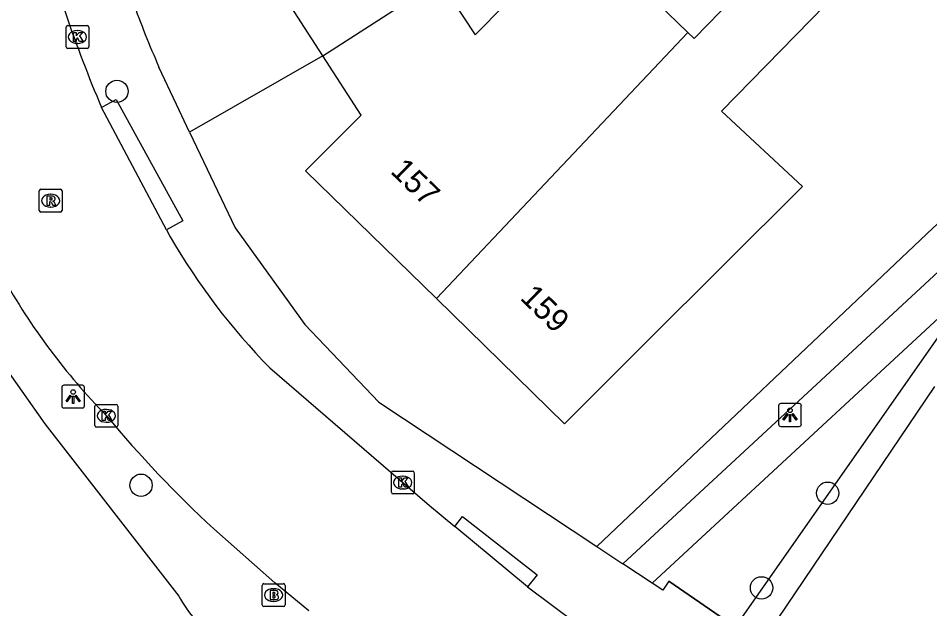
# Model space of a CAD drawing. Extents: x 160664 to 161506, y 382245 to 383288.
# Drawn here: x 161383.87 to 161423.79, y 382703.5 to 382729.35 of the extents above; entities that cross this region are included whole.
import ezdxf

# ---------------------------------------------------------------- set-up
doc = ezdxf.new("R2010")
doc.units = 0
for name, color, linetype in [('IMGEO_Boom', 7, 'Continuous'), ('IMGEO_Brandkraan', 7, 'Continuous'), ('IMGEO_Groenvoorziening', 7, 'Continuous'), ('IMGEO_Haag', 7, 'Continuous'), ('IMGEO_Hek', 7, 'Continuous'), ('IMGEO_Kolk', 7, 'Continuous'), ('IMGEO_Lichtpunt', 7, 'Continuous'), ('IMGEO_Pand', 7, 'Continuous'), ('IMGEO_Pand_nummerreeks', 7, 'Continuous'), ('IMGEO_Rijbaan_lokaal_open', 7, 'Continuous'), ('IMGEO_Rioolput', 7, 'Continuous'), ('IMGEO_Voetpad_halfverhard', 7, 'Continuous'), ('IMGEO_Voetpad_open', 7, 'Continuous'), ('IMGEO_Waterloop', 7, 'Continuous')]:
    doc.layers.add(name, color=color, linetype=linetype)

msp = doc.modelspace()

# ---------------------------------------------------------------- linework, layer by layer
at = {"layer": 'IMGEO_Boom'}
for centre in [(161388.195, 382726.151), (161389.25, 382708.909), (161419.317, 382708.56), (161416.423, 382704.419)]:
    msp.add_circle(centre, 0.489, dxfattribs=at)
at = {"layer": 'IMGEO_Brandkraan'}
for p, q in [((161394.554, 382703.676), (161394.554, 382704.528)), ((161394.629, 382704.602), (161395.481, 382704.602)), ((161395.042, 382704.382), (161395.067, 382704.382)), ((161395.555, 382704.528), (161395.555, 382703.676)), ((161395.481, 382703.602), (161394.629, 382703.602)), ((161395.065, 382703.822), (161395.04, 382703.822))]:
    msp.add_line(p, q, dxfattribs=at)
for points in [[(161394.554, 382703.676), (161394.554, 382704.528)], [(161394.629, 382704.602), (161395.481, 382704.602)], [(161395.555, 382704.528), (161395.555, 382703.676)], [(161394.902, 382704.302), (161394.902, 382703.902), (161395.115, 382703.902)], [(161395.133, 382704.302), (161394.902, 382704.302)], [(161395.081, 382704.221), (161395.027, 382704.221), (161395.027, 382704.145)], [(161395.027, 382704.145), (161395.08, 382704.145)], [(161395.089, 382704.069), (161395.027, 382704.069), (161395.027, 382703.988)], [(161395.027, 382703.988), (161395.089, 382703.988)], [(161395.481, 382703.602), (161394.629, 382703.602)]]:
    msp.add_lwpolyline(points, dxfattribs=at)
for centre, radius, start, end in [((161394.631, 382704.526), 0.0765, 91.552, 178.448), ((161394.631, 382704.526), 0.0765, 91.552, 178.448), ((161395.479, 382704.526), 0.0765, 1.552, 88.448), ((161395.479, 382704.526), 0.0765, 1.552, 88.448), ((161395.082, 382704.183), 0.0379, 267.8285, 90.9355), ((161395.09, 382704.028), 0.0404, 269.8759, 90.5077), ((161395.137, 382704.157), 0.145, 59.4692, 91.5367), ((161395.162, 382704.204), 0.0922, 285.5137, 58.1501), ((161395.167, 382704.012), 0.105, 301.3115, 78.989), ((161394.631, 382703.678), 0.0765, 181.552, 268.448), ((161394.631, 382703.678), 0.0765, 181.552, 268.448), ((161395.121, 382704.153), 0.251, 268.6676, 293.5347), ((161395.479, 382703.678), 0.0765, 271.552, 358.448), ((161395.479, 382703.678), 0.0765, 271.552, 358.448)]:
    msp.add_arc(centre, radius, start, end, dxfattribs=at)
for centre, major_axis, ratio, start_param, end_param in [((161395.041, 382704.102), (-0.387, 0.002), 0.722429, 4.712389, 7.853982), ((161395.066, 382704.102), (-0.39, 0.002), 0.717154, 1.570796, 4.712389)]:
    msp.add_ellipse(centre, major_axis=major_axis, ratio=ratio, start_param=start_param, end_param=end_param, dxfattribs=at)
at = {"layer": 'IMGEO_Groenvoorziening'}
for points in [[(161397.21, 382727.71), (161391.373, 382724.367)], [(161425.767, 382717.7), (161415.26, 382702.717)]]:
    msp.add_lwpolyline(points, dxfattribs=at)
at = {"layer": 'IMGEO_Haag'}
msp.add_lwpolyline([(161434.342, 382728.632), (161433.875, 382729.108), (161423.932, 382720.173), (161409.204, 382706.23)], dxfattribs=at)
at = {"layer": 'IMGEO_Hek'}
msp.add_lwpolyline([(161412.365, 382704.706), (161415.26, 382702.717)], dxfattribs=at)
at = {"layer": 'IMGEO_Kolk'}
for p, q in [((161385.964, 382728.102), (161385.964, 382728.954)), ((161386.039, 382729.028), (161386.891, 382729.028)), ((161386.452, 382728.808), (161386.477, 382728.808)), ((161386.965, 382728.954), (161386.965, 382728.102)), ((161386.891, 382728.028), (161386.039, 382728.028)), ((161386.475, 382728.248), (161386.45, 382728.248)), ((161387.23, 382711.522), (161387.23, 382712.374)), ((161387.305, 382712.448), (161388.157, 382712.448)), ((161388.231, 382712.374), (161388.231, 382711.522)), ((161387.718, 382712.228), (161387.743, 382712.228)), ((161387.741, 382711.668), (161387.716, 382711.668)), ((161388.157, 382711.448), (161387.305, 382711.448)), ((161400.211, 382708.603), (161400.211, 382709.455)), ((161400.286, 382709.529), (161401.138, 382709.529)), ((161400.699, 382709.309), (161400.724, 382709.309)), ((161401.212, 382709.455), (161401.212, 382708.603)), ((161400.722, 382708.749), (161400.697, 382708.749)), ((161401.138, 382708.529), (161400.286, 382708.529))]:
    msp.add_line(p, q, dxfattribs=at)
for points in [[(161385.964, 382728.102), (161385.964, 382728.954)], [(161386.039, 382729.028), (161386.891, 382729.028)], [(161386.285, 382728.728), (161386.408, 382728.728), (161386.408, 382728.577), (161386.538, 382728.728), (161386.702, 382728.728), (161386.556, 382728.577), (161386.709, 382728.328), (161386.557, 382728.328), (161386.472, 382728.492), (161386.408, 382728.425), (161386.408, 382728.328), (161386.285, 382728.328), (161386.285, 382728.728)], [(161386.965, 382728.954), (161386.965, 382728.102)], [(161386.891, 382728.028), (161386.039, 382728.028)], [(161387.23, 382711.522), (161387.23, 382712.374)], [(161387.305, 382712.448), (161388.157, 382712.448)], [(161388.231, 382712.374), (161388.231, 382711.522)], [(161387.551, 382712.148), (161387.674, 382712.148), (161387.674, 382711.997), (161387.804, 382712.148), (161387.968, 382712.148), (161387.822, 382711.997), (161387.975, 382711.748), (161387.823, 382711.748), (161387.738, 382711.912), (161387.674, 382711.845), (161387.674, 382711.748), (161387.551, 382711.748), (161387.551, 382712.148)], [(161388.157, 382711.448), (161387.305, 382711.448)], [(161400.211, 382708.603), (161400.211, 382709.455)], [(161400.286, 382709.529), (161401.138, 382709.529)], [(161400.532, 382709.229), (161400.655, 382709.229), (161400.655, 382709.078), (161400.785, 382709.229), (161400.949, 382709.229), (161400.803, 382709.078), (161400.956, 382708.829), (161400.804, 382708.829), (161400.719, 382708.993), (161400.655, 382708.926), (161400.655, 382708.829), (161400.532, 382708.829), (161400.532, 382709.229)], [(161401.212, 382709.455), (161401.212, 382708.603)], [(161401.138, 382708.529), (161400.286, 382708.529)]]:
    msp.add_lwpolyline(points, dxfattribs=at)
for centre, start, end in [((161386.041, 382728.952), 91.552, 178.448), ((161386.041, 382728.952), 91.552, 178.448), ((161386.889, 382728.952), 1.552, 88.448), ((161386.889, 382728.952), 1.552, 88.448), ((161386.041, 382728.104), 181.552, 268.448), ((161386.041, 382728.104), 181.552, 268.448), ((161386.889, 382728.104), 271.552, 358.448), ((161386.889, 382728.104), 271.552, 358.448), ((161387.307, 382712.372), 91.552, 178.448), ((161387.307, 382712.372), 91.552, 178.448), ((161388.155, 382712.372), 1.552, 88.448), ((161388.155, 382712.372), 1.552, 88.448), ((161387.307, 382711.524), 181.552, 268.448), ((161387.307, 382711.524), 181.552, 268.448), ((161388.155, 382711.524), 271.552, 358.448), ((161388.155, 382711.524), 271.552, 358.448), ((161400.288, 382709.453), 91.552, 178.448), ((161400.288, 382709.453), 91.552, 178.448), ((161401.136, 382709.453), 1.552, 88.448), ((161401.136, 382709.453), 1.552, 88.448), ((161400.288, 382708.605), 181.552, 268.448), ((161400.288, 382708.605), 181.552, 268.448), ((161401.136, 382708.605), 271.552, 358.448), ((161401.136, 382708.605), 271.552, 358.448)]:
    msp.add_arc(centre, 0.0765, start, end, dxfattribs=at)
for centre, major_axis, ratio, start_param, end_param in [((161386.451, 382728.528), (-0.387, 0.002), 0.722429, 4.712389, 7.853982), ((161386.476, 382728.528), (-0.39, 0.002), 0.717154, 1.570796, 4.712389), ((161387.717, 382711.948), (-0.387, 0.002), 0.722429, 4.712389, 7.853982), ((161387.742, 382711.948), (-0.39, 0.002), 0.717154, 1.570796, 4.712389), ((161400.698, 382709.029), (-0.387, 0.002), 0.722429, 4.712389, 7.853982), ((161400.723, 382709.029), (-0.39, 0.002), 0.717154, 1.570796, 4.712389)]:
    msp.add_ellipse(centre, major_axis=major_axis, ratio=ratio, start_param=start_param, end_param=end_param, dxfattribs=at)
at = {"layer": 'IMGEO_Lichtpunt'}
for p, q in [((161385.777, 382713.192), (161385.777, 382712.385)), ((161385.777, 382713.192), (161385.777, 382712.385)), ((161386.679, 382713.287), (161385.871, 382713.287)), ((161386.679, 382713.287), (161385.871, 382713.287)), ((161386.773, 382712.385), (161386.773, 382713.192)), ((161386.773, 382712.385), (161386.773, 382713.192)), ((161417.168, 382712.389), (161417.168, 382711.582)), ((161417.168, 382712.389), (161417.168, 382711.582)), ((161418.07, 382712.484), (161417.262, 382712.484)), ((161418.07, 382712.484), (161417.262, 382712.484)), ((161418.164, 382711.582), (161418.164, 382712.389)), ((161418.164, 382711.582), (161418.164, 382712.389)), ((161385.871, 382712.291), (161386.679, 382712.291)), ((161385.871, 382712.291), (161386.679, 382712.291)), ((161417.262, 382711.488), (161418.07, 382711.488)), ((161417.262, 382711.488), (161418.07, 382711.488))]:
    msp.add_line(p, q, dxfattribs=at)
for points in [[(161386.151, 382712.856), (161386.19, 382712.828), (161386.002, 382712.566), (161385.964, 382712.593), (161386.151, 382712.856)], [(161386.253, 382712.808), (161386.3, 382712.808), (161386.3, 382712.486), (161386.253, 382712.486), (161386.253, 382712.808)], [(161386.363, 382712.828), (161386.401, 382712.855), (161386.588, 382712.593), (161386.549, 382712.565), (161386.363, 382712.828)], [(161417.542, 382712.053), (161417.581, 382712.025), (161417.393, 382711.763), (161417.355, 382711.79), (161417.542, 382712.053)], [(161417.644, 382712.005), (161417.691, 382712.005), (161417.691, 382711.683), (161417.644, 382711.683), (161417.644, 382712.005)], [(161417.754, 382712.025), (161417.792, 382712.052), (161417.979, 382711.79), (161417.94, 382711.762), (161417.754, 382712.025)]]:
    msp.add_lwpolyline(points, dxfattribs=at)
for centre in [(161386.276, 382712.99), (161417.667, 382712.187)]:
    msp.add_circle(centre, 0.0994, dxfattribs=at)
for centre, start, end in [((161385.871, 382713.192), 90, 180), ((161385.871, 382713.192), 90, 180), ((161386.679, 382713.192), 0, 90), ((161386.679, 382713.192), 0, 90), ((161385.871, 382712.385), 180, 270), ((161385.871, 382712.385), 180, 270), ((161386.679, 382712.385), 270, 0), ((161386.679, 382712.385), 270, 360), ((161417.262, 382712.389), 90, 180), ((161417.262, 382712.389), 90, 180), ((161418.07, 382712.389), 0, 90), ((161418.07, 382712.389), 0, 90), ((161417.262, 382711.582), 180, 270), ((161417.262, 382711.582), 180, 270), ((161418.07, 382711.582), 270, 0), ((161418.07, 382711.582), 270, 360)]:
    msp.add_arc(centre, 0.0946, start, end, dxfattribs=at)
at = {"layer": 'IMGEO_Pand'}
for points in [[(161413.201, 382728.721), (161413.47, 382728.46), (161421.549, 382736.757), (161423.76, 382734.586), (161414.675, 382725.284), (161418.211, 382721.989), (161411.34, 382715.136), (161407.8, 382711.604), (161402.19, 382717.077)], [(161402.324, 382730.996), (161403.875, 382728.624), (161407.8, 382732.592), (161410.748, 382729.759), (161411.442, 382730.434), (161413.201, 382728.721)], [(161397.21, 382727.71), (161402.324, 382730.996)], [(161397.21, 382727.71), (161395.314, 382730.652)], [(161402.19, 382717.077), (161413.201, 382728.721)], [(161402.19, 382717.077), (161396.454, 382722.674), (161398.889, 382725.106), (161397.21, 382727.71)]]:
    msp.add_lwpolyline(points, dxfattribs=at)
at = {"layer": 'IMGEO_Rijbaan_lokaal_open'}
for points in [[(161390.366, 382720.084), (161387.519, 382725.443)], [(161390.366, 382720.084), (161390.53, 382719.776)], [(161394.89, 382714.049), (161401.888, 382708.018), (161402.985, 382707.107)], [(161396.594, 382703.406), (161395.105, 382704.634), (161392.435, 382707.001)], [(161406.179, 382704.457), (161402.985, 382707.107)], [(161406.179, 382704.457), (161408.358, 382702.826)]]:
    msp.add_lwpolyline(points, dxfattribs=at)
for centre, radius, start, end in [((161448.011, 382750.9), 65.631, 195.1678, 202.82288), ((161415.496, 382734.26), 28.864, 210.1196, 224.4449), ((161408.778, 382732.427), 29.364, 209.3129, 224.2255), ((161429.142, 382746.596), 53.992, 219.9226, 227.1672)]:
    msp.add_arc(centre, radius, start, end, dxfattribs=at)
at = {"layer": 'IMGEO_Rioolput'}
for p, q in [((161384.791, 382720.938), (161384.791, 382721.79)), ((161384.866, 382721.864), (161385.718, 382721.864)), ((161385.279, 382721.644), (161385.304, 382721.644)), ((161385.792, 382721.79), (161385.792, 382720.938)), ((161385.718, 382720.864), (161384.866, 382720.864)), ((161385.302, 382721.084), (161385.277, 382721.084))]:
    msp.add_line(p, q, dxfattribs=at)
for points in [[(161384.791, 382720.938), (161384.791, 382721.79)], [(161384.866, 382721.864), (161385.718, 382721.864)], [(161385.38, 382721.562), (161385.128, 382721.564), (161385.128, 382721.164)], [(161385.792, 382721.79), (161385.792, 382720.938)], [(161385.128, 382721.164), (161385.252, 382721.164), (161385.252, 382721.326), (161385.263, 382721.326)], [(161385.306, 382721.483), (161385.252, 382721.483), (161385.252, 382721.402)], [(161385.252, 382721.402), (161385.304, 382721.402)], [(161385.31, 382721.297), (161385.381, 382721.164), (161385.521, 382721.164), (161385.456, 382721.29)], [(161385.718, 382720.864), (161384.866, 382720.864)]]:
    msp.add_lwpolyline(points, dxfattribs=at)
for centre, radius, start, end in [((161384.868, 382721.788), 0.0765, 91.552, 178.448), ((161384.868, 382721.788), 0.0765, 91.552, 178.448), ((161385.379, 382721.452), 0.109, 350.3612, 89.416), ((161385.716, 382721.788), 0.0765, 1.552, 88.448), ((161385.716, 382721.788), 0.0765, 1.552, 88.448), ((161385.262, 382721.273), 0.0533, 26.0293, 88.6989), ((161385.288, 382721.591), 0.19, 274.7715, 282.9687), ((161385.312, 382721.387), 0.0964, 77.0061, 93.1865), ((161385.326, 382721.444), 0.0378, 276.6634, 79.6772), ((161385.377, 382721.452), 0.112, 277.5842, 350.9817), ((161385.361, 382721.237), 0.108, 29.5134, 73.7905), ((161384.868, 382720.94), 0.0765, 181.552, 268.448), ((161384.868, 382720.94), 0.0765, 181.552, 268.448), ((161385.716, 382720.94), 0.0765, 271.552, 358.448), ((161385.716, 382720.94), 0.0765, 271.552, 358.448)]:
    msp.add_arc(centre, radius, start, end, dxfattribs=at)
for centre, major_axis, ratio, start_param, end_param in [((161385.278, 382721.364), (-0.387, 0.002), 0.722429, 4.712389, 7.853982), ((161385.303, 382721.364), (-0.39, 0.002), 0.717154, 1.570796, 4.712389)]:
    msp.add_ellipse(centre, major_axis=major_axis, ratio=ratio, start_param=start_param, end_param=end_param, dxfattribs=at)
at = {"layer": 'IMGEO_Voetpad_halfverhard'}
for points in [[(161410.344, 382705.475), (161424.755, 382718.805)], [(161411.637, 382704.618), (161425.767, 382717.7)]]:
    msp.add_lwpolyline(points, dxfattribs=at)
at = {"layer": 'IMGEO_Voetpad_open'}
for points in [[(161367.1, 382753.053), (161369.347, 382749.412), (161370.109, 382748.313), (161371.68, 382744.725), (161373.964, 382737.649), (161375.508, 382731.362), (161377.922, 382724.056), (161381.996, 382715.881), (161385.036, 382711.605), (161390.908, 382704.061)], [(161391.373, 382724.367), (161390.801, 382725.57), (161390.035, 382727.211)], [(161387.519, 382725.443), (161387.725, 382725.556), (161388.163, 382725.795), (161391.084, 382720.476), (161390.366, 382720.084)], [(161391.373, 382724.367), (161393.365, 382720.178), (161396.425, 382715.941), (161399.666, 382712.545), (161409.204, 382706.23)], [(161402.985, 382707.107), (161403.32, 382707.537), (161406.594, 382704.99), (161406.179, 382704.457)], [(161409.204, 382706.23), (161410.344, 382705.475)], [(161411.637, 382704.618), (161410.344, 382705.475)], [(161415.26, 382702.717), (161412.365, 382704.706), (161412.094, 382704.316), (161411.637, 382704.618)]]:
    msp.add_lwpolyline(points, dxfattribs=at)
for centre, radius, start, end in [((161428.676, 382744.254), 42.233, 199.5899, 203.8003), ((161394.885, 382706.084), 4.462, 206.9559, 239.9063)]:
    msp.add_arc(centre, radius, start, end, dxfattribs=at)
at = {"layer": 'IMGEO_Waterloop'}
msp.add_lwpolyline([(161423.998, 382713.232), (161416.372, 382701.953)], dxfattribs=at)

# ---------------------------------------------------------------- texts
at = {"layer": 'IMGEO_Pand_nummerreeks'}
for s, p in [('157', (161400.129, 382722.609)), ('159', (161405.802, 382717.074))]:
    msp.add_text(s, height=1, rotation=315.7054, dxfattribs=at).set_placement(p)

doc.saveas('drawing.dxf')
